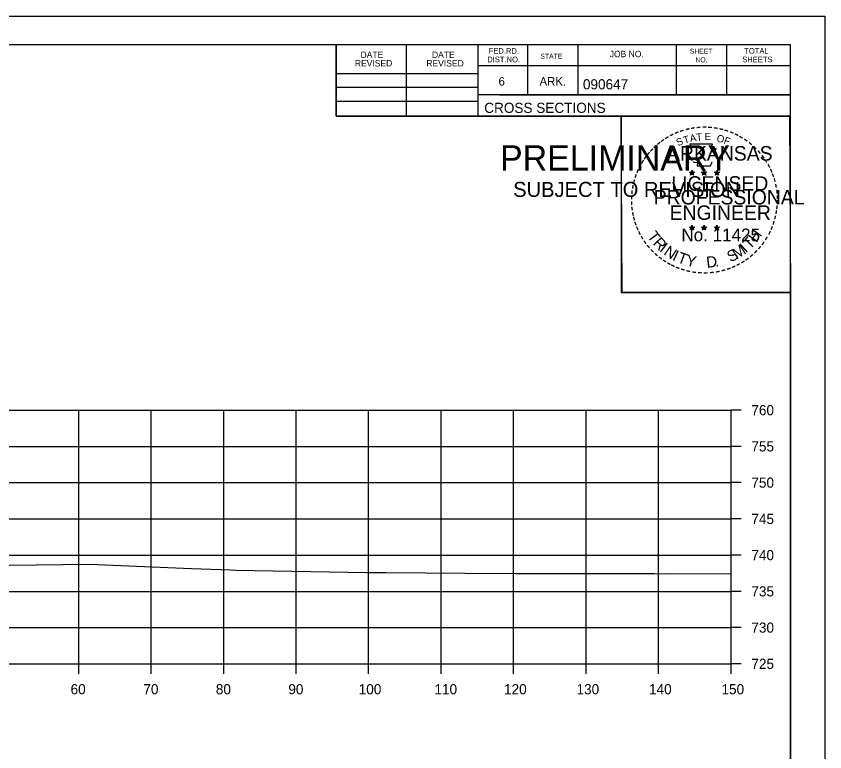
# Model space of a CAD drawing. Extents: x 1202951 to 1376887, y 378065 to 728038.
# Drawn here: x 1370168.1 to 1370279.6, y 381436.7 to 381538.2 of the extents above; entities that cross this region are included whole.
import ezdxf

# ---------------------------------------------------------------- set-up
doc = ezdxf.new("R2010")
doc.units = 0
for name, color, linetype in [('R_Axis', 7, 'Continuous'), ('R_Axis Annot', 7, 'Continuous'), ('R_Exist Surface', 7, 'Continuous'), ('R_Grid', 7, 'Continuous'), ('R_No Plot', 7, 'Continuous')]:
    doc.layers.add(name, color=color, linetype=linetype)

msp = doc.modelspace()

# ---------------------------------------------------------------- linework, layer by layer
at = {"layer": 'R_Axis'}
for p, q in [((1370266.7, 381448.87), (1370266.7, 381483.87)), ((1370268.1, 381483.87), (1370266.7, 381483.87)), ((1370268.1, 381478.87), (1370266.7, 381478.87)), ((1370268.1, 381473.87), (1370266.7, 381473.87)), ((1370268.1, 381468.87), (1370266.7, 381468.87)), ((1370268.1, 381463.87), (1370266.7, 381463.87)), ((1370268.1, 381458.87), (1370266.7, 381458.87)), ((1370268.1, 381453.87), (1370266.7, 381453.87)), ((1369966.7, 381448.87), (1370266.7, 381448.87)), ((1370176.7, 381447.47), (1370176.7, 381448.87)), ((1370186.7, 381447.47), (1370186.7, 381448.87)), ((1370196.7, 381447.47), (1370196.7, 381448.87)), ((1370206.7, 381447.47), (1370206.7, 381448.87)), ((1370216.7, 381447.47), (1370216.7, 381448.87)), ((1370226.7, 381447.47), (1370226.7, 381448.87)), ((1370236.7, 381447.47), (1370236.7, 381448.87)), ((1370246.7, 381447.47), (1370246.7, 381448.87)), ((1370256.7, 381447.47), (1370256.7, 381448.87)), ((1370266.7, 381447.47), (1370266.7, 381448.87)), ((1370268.1, 381448.87), (1370266.7, 381448.87))]:
    msp.add_line(p, q, dxfattribs=at)
at = {"layer": 'R_Exist Surface'}
msp.add_lwpolyline([(1370163.41, 381462.43), (1370178.19, 381462.6), (1370192.24, 381462.03), (1370197.66, 381461.83), (1370198.38, 381461.78), (1370216.43, 381461.48), (1370218.23, 381461.48), (1370219.09, 381461.47), (1370230, 381461.38), (1370237.02, 381461.34), (1370237.51, 381461.33), (1370256.09, 381461.32), (1370258.01, 381461.3), (1370266.7, 381461.34)], dxfattribs=at)
at = {"layer": 'R_Grid'}
for p, q in [((1369966.7, 381483.87), (1370266.7, 381483.87)), ((1370176.7, 381448.87), (1370176.7, 381483.87)), ((1370186.7, 381448.87), (1370186.7, 381483.87)), ((1370196.7, 381448.87), (1370196.7, 381483.87)), ((1370206.7, 381448.87), (1370206.7, 381483.87)), ((1370216.7, 381448.87), (1370216.7, 381483.87)), ((1370226.7, 381448.87), (1370226.7, 381483.87)), ((1370236.7, 381448.87), (1370236.7, 381483.87)), ((1370246.7, 381448.87), (1370246.7, 381483.87)), ((1370256.7, 381448.87), (1370256.7, 381483.87)), ((1370266.7, 381448.87), (1370266.7, 381483.87)), ((1369966.7, 381478.87), (1370266.7, 381478.87)), ((1369966.7, 381473.87), (1370266.7, 381473.87)), ((1369966.7, 381468.87), (1370266.7, 381468.87)), ((1369966.7, 381463.87), (1370266.7, 381463.87)), ((1369966.7, 381458.87), (1370266.7, 381458.87)), ((1369966.7, 381453.87), (1370266.7, 381453.87)), ((1369966.7, 381448.87), (1370266.7, 381448.87))]:
    msp.add_line(p, q, dxfattribs=at)
at = {"layer": 'R_No Plot'}
for p, q in [((1369946.3, 381538.23), (1370279.63, 381538.23)), ((1369958.7, 381534.33), (1370274.88, 381534.33)), ((1370212.24, 381524.45), (1370212.24, 381534.33)), ((1370221.92, 381524.45), (1370221.92, 381534.33)), ((1370231.78, 381534.33), (1370231.78, 381524.45)), ((1370238.62, 381534.33), (1370238.62, 381527.39)), ((1370245.56, 381534.33), (1370245.56, 381527.39)), ((1370259.14, 381534.33), (1370259.14, 381527.39)), ((1370266.08, 381534.33), (1370266.08, 381527.39)), ((1370274.88, 381328.87), (1370274.88, 381534.33)), ((1370274.88, 381531.39), (1370231.78, 381531.39)), ((1370274.88, 381531.41), (1370274.88, 381531.41)), ((1370212.24, 381530.31), (1370231.78, 381530.31)), ((1370212.24, 381528.45), (1370231.78, 381528.45)), ((1370274.88, 381527.39), (1370231.78, 381527.39)), ((1370234.74, 381527.39), (1370274.88, 381527.39)), ((1370212.24, 381526.51), (1370231.78, 381526.51)), ((1370274.88, 381524.45), (1370212.24, 381524.45)), ((1370260.97, 381516.71), (1370261.32, 381516.6)), ((1370260.97, 381516.71), (1370261.22, 381516.66)), ((1370260.97, 381516.71), (1370261.2, 381516.59)), ((1370261.1, 381516.3), (1370261.32, 381516.6)), ((1370261.1, 381516.3), (1370261.23, 381516.55)), ((1370261.1, 381516.3), (1370261.31, 381516.52)), ((1370261.32, 381516.96), (1370261.28, 381516.71)), ((1370261.53, 381516.3), (1370261.31, 381516.52)), ((1370261.32, 381516.6), (1370261.32, 381516.96)), ((1370261.32, 381516.96), (1370261.37, 381516.71)), ((1370261.66, 381516.71), (1370261.32, 381516.6)), ((1370261.53, 381516.3), (1370261.32, 381516.6)), ((1370261.66, 381516.71), (1370261.38, 381516.66)), ((1370261.53, 381516.3), (1370261.39, 381516.59)), ((1370261.66, 381516.71), (1370261.46, 381516.61)), ((1370262.64, 381516.71), (1370262.99, 381516.6)), ((1370262.64, 381516.71), (1370262.89, 381516.66)), ((1370262.64, 381516.71), (1370262.87, 381516.59)), ((1370262.77, 381516.3), (1370262.99, 381516.6)), ((1370262.77, 381516.3), (1370262.9, 381516.55)), ((1370262.77, 381516.3), (1370262.98, 381516.52)), ((1370262.99, 381516.96), (1370262.95, 381516.71)), ((1370263.2, 381516.3), (1370262.98, 381516.52)), ((1370262.99, 381516.6), (1370262.99, 381516.96)), ((1370262.99, 381516.96), (1370263.04, 381516.71)), ((1370263.33, 381516.71), (1370262.99, 381516.6)), ((1370263.2, 381516.3), (1370262.99, 381516.6)), ((1370263.33, 381516.71), (1370263.05, 381516.66)), ((1370263.2, 381516.3), (1370263.06, 381516.59)), ((1370263.33, 381516.71), (1370263.13, 381516.61)), ((1370264.4, 381516.7), (1370264.75, 381516.59)), ((1370264.4, 381516.7), (1370264.65, 381516.65)), ((1370264.4, 381516.7), (1370264.64, 381516.58)), ((1370264.53, 381516.29), (1370264.75, 381516.59)), ((1370264.53, 381516.29), (1370264.66, 381516.53)), ((1370264.53, 381516.29), (1370264.75, 381516.51)), ((1370264.75, 381516.95), (1370264.71, 381516.7)), ((1370264.75, 381516.59), (1370264.75, 381516.95)), ((1370264.75, 381516.95), (1370264.8, 381516.7)), ((1370265.1, 381516.7), (1370264.75, 381516.59)), ((1370264.96, 381516.29), (1370264.75, 381516.59)), ((1370264.96, 381516.29), (1370264.75, 381516.5)), ((1370265.1, 381516.7), (1370264.81, 381516.65)), ((1370264.96, 381516.29), (1370264.83, 381516.58)), ((1370265.1, 381516.7), (1370264.89, 381516.6)), ((1370261.31, 381509.39), (1370261.27, 381509.14)), ((1370261.31, 381509.03), (1370261.31, 381509.39)), ((1370261.31, 381509.39), (1370261.36, 381509.14)), ((1370262.98, 381509.39), (1370262.94, 381509.14)), ((1370262.98, 381509.03), (1370262.98, 381509.39)), ((1370262.98, 381509.39), (1370263.03, 381509.14)), ((1370264.75, 381509.38), (1370264.71, 381509.13)), ((1370264.75, 381509.02), (1370264.75, 381509.38)), ((1370264.75, 381509.38), (1370264.8, 381509.13)), ((1370260.96, 381509.14), (1370261.31, 381509.03)), ((1370260.96, 381509.14), (1370261.22, 381509.09)), ((1370260.96, 381509.14), (1370261.2, 381509.01)), ((1370261.1, 381508.73), (1370261.31, 381509.03)), ((1370261.1, 381508.73), (1370261.22, 381508.97)), ((1370261.1, 381508.73), (1370261.31, 381508.95)), ((1370261.66, 381509.14), (1370261.31, 381509.03)), ((1370261.53, 381508.73), (1370261.31, 381509.03)), ((1370261.53, 381508.73), (1370261.31, 381508.94)), ((1370261.66, 381509.14), (1370261.37, 381509.09)), ((1370261.53, 381508.73), (1370261.39, 381509.02)), ((1370261.66, 381509.14), (1370261.46, 381509.03)), ((1370262.63, 381509.14), (1370262.98, 381509.03)), ((1370262.63, 381509.14), (1370262.89, 381509.09)), ((1370262.63, 381509.14), (1370262.87, 381509.01)), ((1370262.77, 381508.73), (1370262.98, 381509.03)), ((1370262.77, 381508.73), (1370262.89, 381508.97)), ((1370262.77, 381508.73), (1370262.98, 381508.95)), ((1370263.33, 381509.14), (1370262.98, 381509.03)), ((1370263.19, 381508.73), (1370262.98, 381509.03)), ((1370263.19, 381508.73), (1370262.98, 381508.94)), ((1370263.33, 381509.14), (1370263.04, 381509.09)), ((1370263.19, 381508.73), (1370263.06, 381509.02)), ((1370263.33, 381509.14), (1370263.12, 381509.03)), ((1370264.4, 381509.13), (1370264.75, 381509.02)), ((1370264.4, 381509.13), (1370264.65, 381509.08)), ((1370264.4, 381509.13), (1370264.64, 381509)), ((1370264.53, 381508.72), (1370264.75, 381509.02)), ((1370264.53, 381508.72), (1370264.66, 381508.96)), ((1370264.53, 381508.72), (1370264.75, 381508.94)), ((1370265.1, 381509.13), (1370264.75, 381509.02)), ((1370264.96, 381508.72), (1370264.75, 381509.02)), ((1370264.96, 381508.72), (1370264.75, 381508.93)), ((1370265.1, 381509.13), (1370264.81, 381509.08)), ((1370264.96, 381508.72), (1370264.82, 381509.01)), ((1370265.1, 381509.13), (1370264.89, 381509.02)), ((1370250.92, 381502), (1370250.92, 381502))]:
    msp.add_line(p, q, dxfattribs=at)
for points in [[(1369946.29, 381538.23), (1370279.63, 381538.23), (1370279.63, 381324.89), (1369946.29, 381324.89)], [(1370192.62, 381534.33), (1370212.24, 381534.33), (1370212.24, 381524.45), (1370228.35, 381524.45), (1370251.55, 381524.45), (1370251.55, 381500.12), (1370274.88, 381500.12), (1370274.88, 381328.87), (1369958.7, 381328.87), (1369958.7, 381534.33)], [(1370251.55, 381524.45), (1370274.76, 381524.45), (1370274.88, 381500.12), (1370251.67, 381500.12)]]:
    msp.add_lwpolyline(points, close=True, dxfattribs=at)
for points in [[(1370261.01, 381520.59), (1370261.28, 381519.76)], [(1370264.52, 381519.67), (1370264.66, 381519.95), (1370263.98, 381519.93), (1370264.12, 381520.59), (1370261.01, 381520.59)], [(1370261.5, 381518.16), (1370261.5, 381518.08), (1370262.06, 381518.06), (1370262.01, 381517.59), (1370263.88, 381517.59), (1370264.08, 381518.12)], [(1370261.32, 381516.96), (1370261.53, 381516.3), (1370260.97, 381516.71), (1370261.66, 381516.71), (1370261.1, 381516.3), (1370261.32, 381516.96)], [(1370262.99, 381516.96), (1370263.2, 381516.3), (1370262.64, 381516.71), (1370263.33, 381516.71), (1370262.77, 381516.3), (1370262.99, 381516.96)], [(1370264.75, 381516.95), (1370264.96, 381516.29), (1370264.4, 381516.7), (1370265.1, 381516.7), (1370264.53, 381516.29), (1370264.75, 381516.95)], [(1370261.31, 381509.39), (1370261.53, 381508.73), (1370260.96, 381509.14), (1370261.66, 381509.14), (1370261.1, 381508.73), (1370261.31, 381509.39)], [(1370262.98, 381509.39), (1370263.19, 381508.73), (1370262.63, 381509.14), (1370263.33, 381509.14), (1370262.77, 381508.73), (1370262.98, 381509.39)], [(1370264.75, 381509.38), (1370264.96, 381508.72), (1370264.4, 381509.13), (1370265.1, 381509.13), (1370264.53, 381508.72), (1370264.75, 381509.38)]]:
    msp.add_lwpolyline(points, dxfattribs=at)
for centre, radius in [((1370261.32, 381516.6), 0.172), ((1370261.32, 381516.6), 0.145), ((1370261.32, 381516.6), 0.116), ((1370261.32, 381516.6), 0.0991), ((1370261.32, 381516.6), 0.0747), ((1370261.32, 381516.6), 0.0495), ((1370261.32, 381516.6), 0.0296), ((1370262.99, 381516.6), 0.172), ((1370262.99, 381516.6), 0.145), ((1370262.99, 381516.6), 0.116), ((1370262.99, 381516.6), 0.0991), ((1370262.99, 381516.6), 0.0747), ((1370262.99, 381516.6), 0.0495), ((1370262.99, 381516.6), 0.0296), ((1370264.75, 381516.59), 0.172), ((1370264.75, 381516.59), 0.145), ((1370264.75, 381516.59), 0.116), ((1370264.75, 381516.59), 0.0991), ((1370264.75, 381516.59), 0.0747), ((1370264.75, 381516.59), 0.0495), ((1370264.75, 381516.59), 0.0296), ((1370261.31, 381509.03), 0.172), ((1370261.31, 381509.03), 0.145), ((1370261.31, 381509.03), 0.116), ((1370261.31, 381509.03), 0.0991), ((1370261.31, 381509.03), 0.0747), ((1370261.31, 381509.03), 0.0495), ((1370261.31, 381509.03), 0.0296), ((1370262.98, 381509.03), 0.172), ((1370262.98, 381509.03), 0.145), ((1370262.98, 381509.03), 0.116), ((1370262.98, 381509.03), 0.0991), ((1370262.98, 381509.03), 0.0747), ((1370262.98, 381509.03), 0.0495), ((1370262.98, 381509.03), 0.0296), ((1370264.75, 381509.02), 0.172), ((1370264.75, 381509.02), 0.145), ((1370264.75, 381509.02), 0.116), ((1370264.75, 381509.02), 0.0991), ((1370264.75, 381509.02), 0.0747), ((1370264.75, 381509.02), 0.0495), ((1370264.75, 381509.02), 0.0296)]:
    msp.add_circle(centre, radius, dxfattribs=at)

# ---------------------------------------------------------------- texts
at = {"layer": 'R_Axis Annot'}
for s, p in [('760', (1370269.5, 381483.17)), ('755', (1370269.5, 381478.17)), ('750', (1370269.5, 381473.17)), ('745', (1370269.5, 381468.17)), ('740', (1370269.5, 381463.17)), ('735', (1370269.5, 381458.17)), ('730', (1370269.5, 381453.17)), ('725', (1370269.5, 381448.17)), ('60', (1370175.58, 381444.67)), ('70', (1370185.62, 381444.67)), ('80', (1370195.62, 381444.67)), ('90', (1370205.62, 381444.67)), ('100', (1370215.33, 381444.67)), ('110', (1370225.78, 381444.67)), ('120', (1370235.38, 381444.67)), ('130', (1370245.38, 381444.67)), ('140', (1370255.38, 381444.67)), ('150', (1370265.38, 381444.67))]:
    msp.add_text(s, height=1.4, dxfattribs=at).set_placement(p)
at = {"layer": 'R_No Plot'}
for s, height, rotation, p in [('FED.RD.', 0.782, 360, (1370233.26, 381533.05)), ('TOTAL', 0.782, 360, (1370268.52, 381533.05)), ('DATE', 0.879, 360, (1370215.58, 381532.47)), ('DATE', 0.879, 360, (1370225.44, 381532.47)), ('DIST.NO.', 0.782, 360, (1370233.06, 381531.87)), ('STATE', 0.684, 360, (1370240.38, 381532.37)), ('JOB NO.', 0.879, 360, (1370249.96, 381532.57)), ('SHEET', 0.684, 360, (1370261, 381533.05)), ('SHEETS', 0.782, 360, (1370268.24, 381531.87)), ('REVISED', 0.879, 360, (1370214.8, 381531.29)), ('REVISED', 0.879, 360, (1370224.66, 381531.29)), ('NO.', 0.684, 360, (1370261.78, 381531.87)), ('6', 1.17, 360, (1370234.62, 381528.65)), ('ARK.', 1.172, 360, (1370240.28, 381528.65)), ('090647', 1.4, 360, (1370246.26, 381528.13)), ('CROSS SECTIONS', 1.4, 360, (1370232.65, 381524.88)), ('-', 1.6, 13.6301, (1370260.51, 381521.96)), ('-', 1.6, 10.2193, (1370261.18, 381522.12)), ('-', 1.6, 5.8968, (1370261.91, 381522.23)), ('-', 1.6, 0.1862, (1370262.68, 381522.3)), ('-', 1.6, 357.743, (1370263.41, 381522.29)), ('-', 1.6, 352.1617, (1370264.15, 381522.23)), ('-', 1.6, 347.2049, (1370264.87, 381522.12)), ('-', 1.6, 34.0636, (1370257.89, 381520.76)), ('-', 1.6, 28.7918, (1370258.49, 381521.13)), ('-', 1.6, 24.3072, (1370259.12, 381521.45)), ('-', 1.6, 19.1761, (1370259.76, 381521.71)), ('T', 1, 16.4036, (1370260.28, 381520.6)), ('A', 1, 11.2132, (1370261.1, 381520.85)), ('T', 1, 6.0228, (1370261.95, 381521.01)), ('E', 1, 0.8323, (1370263.06, 381521.12)), ('O', 1, 350.4515, (1370264.66, 381520.91)), ('F', 1, 340.0707, (1370265.61, 381520.69)), ('-', 1.6, 342.3362, (1370265.51, 381521.96)), ('-', 1.6, 337.8551, (1370266.24, 381521.74)), ('-', 1.6, 334.1211, (1370266.87, 381521.47)), ('-', 1.6, 329.6409, (1370267.45, 381521.18)), ('PRELIMINARY', 3.5, 360, (1370234.83, 381516.92)), ('-', 1.6, 42.9622, (1370256.4, 381519.57)), ('-', 1.6, 38.9507, (1370256.84, 381519.99)), ('-', 1.6, 36.2317, (1370257.31, 381520.36)), ('S', 1, 21.594, (1370259.36, 381520.27)), ('-', 1.6, 325.8627, (1370268.09, 381520.82)), ('-', 1.6, 320.5297, (1370268.7, 381520.4)), ('-', 1.6, 50.6142, (1370255.55, 381518.6)), ('-', 1.6, 48.423, (1370255.96, 381519.09)), ('ARKANSAS', 2, 360, (1370257.86, 381518.3)), ('-', 1.6, 315.5786, (1370269.3, 381519.91)), ('-', 1.6, 309.8797, (1370269.87, 381519.36)), ('DWB', 0.01, 360, (1370235.58, 381518.77)), ('-', 1.6, 58.0706, (1370254.82, 381517.51)), ('-', 1.6, 54.2325, (1370255.14, 381518.04)), ('-', 1.6, 306.6522, (1370270.4, 381518.76)), ('-', 1.4, 303.6753, (1370270.88, 381518.19)), ('-', 1.6, 67.7743, (1370254.24, 381516.29)), ('-', 1.6, 62.8713, (1370254.5, 381516.9)), ('-', 1.6, 299.6684, (1370271.2, 381517.58)), ('-', 1.6, 294.6628, (1370271.53, 381516.97)), ('-', 1.6, 72.3945, (1370254.02, 381515.66)), ('LICENSED', 2, 360, (1370258.46, 381514.15)), ('DWB', 0.01, 360, (1370261.3, 381516.59)), ('DWB', 0.01, 360, (1370262.97, 381516.59)), ('DWB', 0.01, 360, (1370264.74, 381516.58)), ('-', 1.6, 290.5728, (1370271.78, 381516.39)), ('SUBJECT TO REVISION', 2.0751, 360, (1370236.64, 381513.29)), ('-', 1.6, 81.2013, (1370253.7, 381514.23)), ('-', 1.6, 75.461, (1370253.83, 381514.94)), ('-', 1.6, 285.1233, (1370272.02, 381515.81)), ('-', 1.6, 280.5493, (1370272.22, 381515.07)), ('-', 1.6, 85.1863, (1370253.62, 381513.54)), ('PROFESSIONAL', 2, 360, (1370256.03, 381512.25)), ('-', 1.6, 276.5962, (1370272.38, 381514.3)), ('-', 1.6, 94.1959, (1370253.63, 381512.11)), ('-', 1.6, 89.0622, (1370253.59, 381512.84)), ('-', 1.6, 274.3301, (1370272.44, 381513.58)), ('-', 1.6, 269.9407, (1370272.47, 381512.95)), ('-', 1.6, 98.9479, (1370253.7, 381511.44)), ('ENGINEER', 2, 360, (1370258.22, 381510.12)), ('-', 1.6, 263.5172, (1370272.45, 381512.28)), ('-', 1.6, 101.7149, (1370253.84, 381510.71)), ('-', 1.6, 105.4578, (1370254, 381510.12)), ('-', 1.6, 255.7626, (1370272.27, 381510.95)), ('-', 1.6, 260.9953, (1370272.38, 381511.63)), ('-', 1.6, 109.0874, (1370254.21, 381509.49)), ('-', 1.6, 114.0643, (1370254.47, 381508.89)), ('-', 1.6, 247.8887, (1370271.87, 381509.56)), ('-', 1.6, 252.8681, (1370272.09, 381510.23)), ('-', 1.6, 115.7289, (1370254.77, 381508.27)), ('T', 1.54, 306.0406, (1370255.07, 381507.86)), ('No. 11425', 1.757, 360, (1370259.85, 381507.17)), ('DWB', 0.01, 360, (1370261.3, 381509.02)), ('DWB', 0.01, 360, (1370262.97, 381509.02)), ('DWB', 0.01, 360, (1370264.74, 381509.01)), ('H', 1.54, 54.6088, (1370270.19, 381506.9)), ('-', 1.6, 244.6197, (1370271.61, 381508.93)), ('-', 1.6, 120.4471, (1370255.13, 381507.69)), ('-', 1.6, 125.8934, (1370255.53, 381507.12)), ('R', 1.54, 314.005, (1370255.83, 381506.82)), ('T', 1.54, 46.6444, (1370269.3, 381505.96)), ('-', 1.6, 233.8452, (1370270.81, 381507.52)), ('-', 1.6, 239.0712, (1370271.21, 381508.18)), ('-', 1.6, 130.7181, (1370255.99, 381506.57)), ('-', 1.6, 134.2238, (1370256.51, 381506.03)), ('I', 1.54, 321.9694, (1370256.73, 381505.88)), ('N', 1.54, 326.5002, (1370257.3, 381505.41)), ('I', 1.54, 335.3603, (1370258.51, 381504.63)), ('S', 1.54, 26.9312, (1370266.62, 381504.23)), ('M', 1.54, 32.6563, (1370267.46, 381504.63)), ('I', 1.54, 42.1136, (1370268.74, 381505.48)), ('-', 1.6, 225.7653, (1370269.9, 381506.39)), ('-', 1.6, 231.2538, (1370270.38, 381506.96)), ('-', 1.6, 138.9338, (1370257.04, 381505.56)), ('-', 1.6, 144.6463, (1370257.59, 381505.16)), ('T', 1.54, 339.8912, (1370259.17, 381504.3)), ('Y', 1.54, 347.8556, (1370260.39, 381503.85)), ('D', 1.54, 6.3969, (1370263.37, 381503.5)), ('-', 1.6, 215.7363, (1370268.83, 381505.41)), ('-', 1.6, 221.0851, (1370269.38, 381505.89)), ('-', 1.6, 148.0898, (1370258.15, 381504.79)), ('-', 1.6, 151.5704, (1370258.73, 381504.46)), ('-', 1.6, 154.6002, (1370259.25, 381504.21)), ('-', 1.6, 158.5612, (1370259.88, 381503.96)), ('.', 1.54, 13.7642, (1370264.56, 381503.62)), ('-', 1.6, 204.2516, (1370267.11, 381504.36)), ('-', 1.6, 207.3568, (1370267.74, 381504.68)), ('-', 1.6, 212.2491, (1370268.3, 381505.03)), ('-', 1.6, 162.7983, (1370260.57, 381503.75)), ('-', 1.6, 167.5555, (1370261.28, 381503.58)), ('-', 1.6, 173.1155, (1370262.05, 381503.47)), ('-', 1.6, 176.5183, (1370262.8, 381503.42)), ('-', 1.6, 181.5918, (1370263.54, 381503.44)), ('-', 1.6, 185.8167, (1370264.35, 381503.52)), ('-', 1.6, 191.2858, (1370265.09, 381503.65)), ('-', 1.6, 195.4743, (1370265.82, 381503.85)), ('-', 1.6, 200.7184, (1370266.5, 381504.09))]:
    msp.add_text(s, height=height, rotation=rotation, dxfattribs=at).set_placement(p)

doc.saveas('drawing.dxf')
